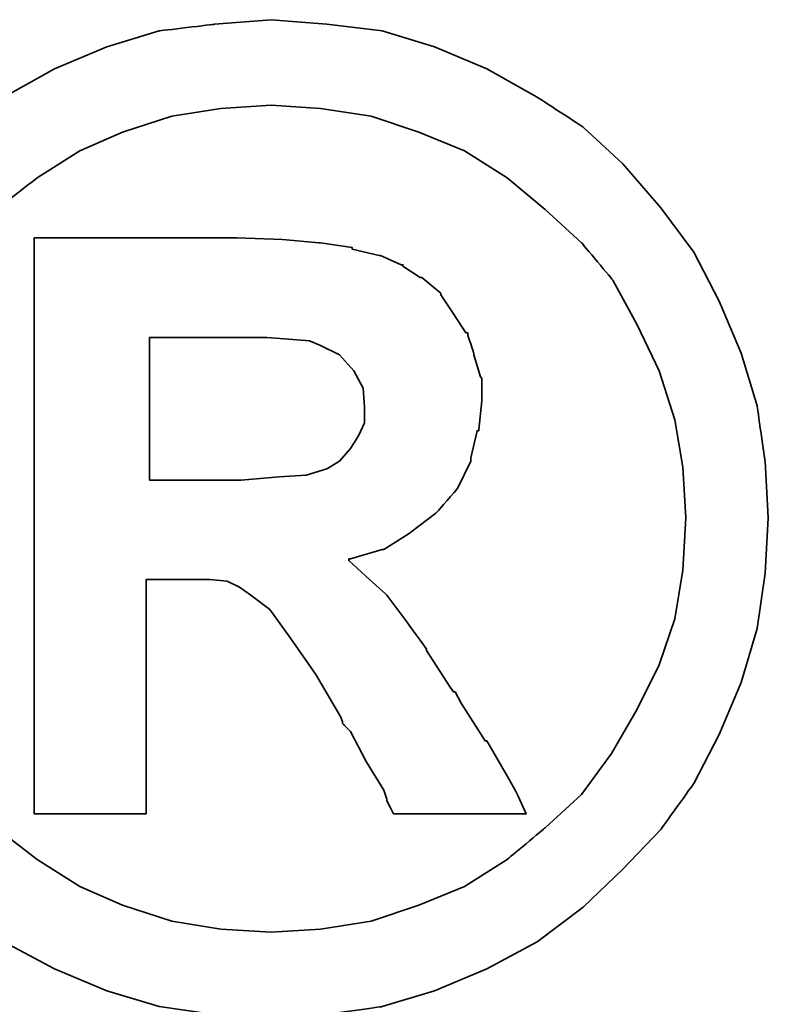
# Model space of a CAD drawing. Header units: millimetres. Extents: x -386 to 3135, y -1989 to 860.
# Tile 329 of 596: x 1701.91 to 1703.18, y -1904.8 to -1903.14. Entities that reach past the tile are written whole.
import ezdxf

# ---------------------------------------------------------------- set-up
doc = ezdxf.new("R2010")
doc.units = ezdxf.units.MM
doc.layers.add('DIM', color=4, linetype='CONTINUOUS')
doc.layers.add('layer 1', color=7, linetype='CONTINUOUS')

# ---------------------------------------------------------------- blocks, each defined once
blk = doc.blocks.new('TBI MOTION logo(完整正式版)')
at = {"layer": 'layer 1', "color": 22, "lineweight": 35}
for points, knots in [([(-91.89366, 20.43624), (-91.89366, 20.43624), (-91.91351, 20.77862), (-91.91351, 20.77862), (-91.91351, 20.77862), (-91.91351, 20.77862), (-91.96114, 21.11206), (-91.96114, 21.11206), (-91.96114, 21.11206), (-91.96114, 21.11206), (-92.05641, 21.42764), (-92.05641, 21.42764), (-92.05641, 21.42764), (-92.05641, 21.42764), (-92.18939, 21.74124), (-92.18939, 21.74124), (-92.18939, 21.74124), (-92.18939, 21.74124), (-92.34222, 22.03697), (-92.34222, 22.03697), (-92.34222, 22.03697), (-92.34222, 22.03697), (-92.5407, 22.30294), (-92.5407, 22.30294), (-92.5407, 22.30294), (-92.5407, 22.30294), (-92.76895, 22.5689), (-92.76895, 22.5689), (-92.76895, 22.5689), (-92.76895, 22.5689), (-93.00713, 22.78921), (-93.00713, 22.78921), (-93.00713, 22.78921), (-93.00713, 22.78921), (-93.285, 22.96982), (-93.285, 22.96982), (-93.285, 22.96982), (-93.285, 22.96982), (-93.58867, 23.14051), (-93.58867, 23.14051), (-93.58867, 23.14051), (-93.58867, 23.14051), (-93.90227, 23.2735), (-93.90227, 23.2735), (-93.90227, 23.2735), (-93.90227, 23.2735), (-94.21785, 23.36877), (-94.21785, 23.36877), (-94.21785, 23.36877), (-94.21785, 23.36877), (-94.55129, 23.40846), (-94.55129, 23.40846), (-94.55129, 23.40846), (-94.55129, 23.40846), (-94.88474, 23.43625), (-94.88474, 23.43625), (-94.88474, 23.43625), (-94.88474, 23.43625), (-95.22612, 23.40846), (-95.22612, 23.40846), (-95.22612, 23.40846), (-95.22612, 23.40846), (-95.55956, 23.36877), (-95.55956, 23.36877), (-95.55956, 23.36877), (-95.55956, 23.36877), (-95.87515, 23.2735), (-95.87515, 23.2735), (-95.87515, 23.2735), (-95.87515, 23.2735), (-96.18973, 23.14051), (-96.18973, 23.14051), (-96.18973, 23.14051), (-96.18973, 23.14051), (-96.4944, 22.96982), (-96.4944, 22.96982), (-96.4944, 22.96982), (-96.4944, 22.96982), (-96.77028, 22.78921), (-96.77028, 22.78921), (-96.77028, 22.78921), (-96.77028, 22.78921), (-97.00846, 22.5689), (-97.00846, 22.5689), (-97.00846, 22.5689), (-97.00846, 22.5689), (-97.23671, 22.30294), (-97.23671, 22.30294), (-97.23671, 22.30294), (-97.23671, 22.30294), (-97.43618, 22.03697), (-97.43618, 22.03697), (-97.43618, 22.03697), (-97.43618, 22.03697), (-97.58901, 21.74124), (-97.58901, 21.74124), (-97.58901, 21.74124), (-97.58901, 21.74124), (-97.72298, 21.42764), (-97.72298, 21.42764), (-97.72298, 21.42764), (-97.72298, 21.42764), (-97.81825, 21.11206), (-97.81825, 21.11206), (-97.81825, 21.11206), (-97.81825, 21.11206), (-97.86589, 20.77862), (-97.86589, 20.77862), (-97.86589, 20.77862), (-97.86589, 20.77862), (-97.88375, 20.43624), (-97.88375, 20.43624), (-97.88375, 20.43624), (-97.88375, 20.43624), (-97.86589, 20.1028), (-97.86589, 20.1028), (-97.86589, 20.1028), (-97.86589, 20.1028), (-97.81825, 19.77035), (-97.81825, 19.77035), (-97.81825, 19.77035), (-97.81825, 19.77035), (-97.72298, 19.44583), (-97.72298, 19.44583), (-97.72298, 19.44583), (-97.72298, 19.44583), (-97.58901, 19.13224), (-97.58901, 19.13224), (-97.58901, 19.13224), (-97.58901, 19.13224), (-97.43618, 18.83749), (-97.43618, 18.83749), (-97.43618, 18.83749), (-97.43618, 18.83749), (-97.23671, 18.55963), (-97.23671, 18.55963), (-97.23671, 18.55963), (-97.23671, 18.55963), (-97.00846, 18.32145), (-97.00846, 18.32145), (-97.00846, 18.32145), (-97.00846, 18.32145), (-96.77028, 18.0932), (-96.77028, 18.0932), (-96.77028, 18.0932), (-96.77028, 18.0932), (-96.4944, 17.88381), (-96.4944, 17.88381), (-96.4944, 17.88381), (-96.4944, 17.88381), (-96.18973, 17.72205), (-96.18973, 17.72205), (-96.18973, 17.72205), (-96.18973, 17.72205), (-95.87515, 17.58906), (-95.87515, 17.58906), (-95.87515, 17.58906), (-95.87515, 17.58906), (-95.55956, 17.4938), (-95.55956, 17.4938), (-95.55956, 17.4938), (-95.55956, 17.4938), (-95.22612, 17.44616), (-95.22612, 17.44616), (-95.22612, 17.44616), (-95.22612, 17.44616), (-94.88474, 17.42631), (-94.88474, 17.42631), (-94.88474, 17.42631), (-94.88474, 17.42631), (-94.55129, 17.44616), (-94.55129, 17.44616), (-94.55129, 17.44616), (-94.55129, 17.44616), (-94.21785, 17.4938), (-94.21785, 17.4938), (-94.21785, 17.4938), (-94.21785, 17.4938), (-93.90227, 17.58906), (-93.90227, 17.58906), (-93.90227, 17.58906), (-93.90227, 17.58906), (-93.58867, 17.72205), (-93.58867, 17.72205), (-93.58867, 17.72205), (-93.58867, 17.72205), (-93.285, 17.88381), (-93.285, 17.88381), (-93.285, 17.88381), (-93.285, 17.88381), (-93.00713, 18.0932), (-93.00713, 18.0932), (-93.00713, 18.0932), (-93.00713, 18.0932), (-92.76895, 18.32145), (-92.76895, 18.32145), (-92.76895, 18.32145), (-92.76895, 18.32145), (-92.5407, 18.55963), (-92.5407, 18.55963), (-92.5407, 18.55963), (-92.5407, 18.55963), (-92.34222, 18.83749), (-92.34222, 18.83749), (-92.34222, 18.83749), (-92.34222, 18.83749), (-92.18939, 19.13224), (-92.18939, 19.13224), (-92.18939, 19.13224), (-92.18939, 19.13224), (-92.05641, 19.44583), (-92.05641, 19.44583), (-92.05641, 19.44583), (-92.05641, 19.44583), (-91.96114, 19.77035), (-91.96114, 19.77035), (-91.96114, 19.77035), (-91.96114, 19.77035), (-91.91351, 20.1028), (-91.91351, 20.1028), (-91.91351, 20.1028), (-91.91351, 20.1028), (-91.89366, 20.43624), (-91.89366, 20.43624)], [0, 0, 0, 0, 0.0178571, 0.0178571, 0.0178571, 0.0178572, 0.0357143, 0.0357143, 0.0357143, 0.0357143, 0.0535714, 0.0535714, 0.0535714, 0.0535714, 0.0714286, 0.0714286, 0.0714286, 0.0714286, 0.0892857, 0.0892857, 0.0892857, 0.0892857, 0.1071429, 0.1071429, 0.1071429, 0.1071429, 0.125, 0.125, 0.125, 0.125, 0.1428571, 0.1428571, 0.1428571, 0.1428572, 0.1607143, 0.1607143, 0.1607143, 0.1607143, 0.1785714, 0.1785714, 0.1785714, 0.1785714, 0.1964286, 0.1964286, 0.1964286, 0.1964286, 0.2142857, 0.2142857, 0.2142857, 0.2142857, 0.2321429, 0.2321429, 0.2321429, 0.2321429, 0.25, 0.25, 0.25, 0.25, 0.2678571, 0.2678571, 0.2678571, 0.2678572, 0.2857143, 0.2857143, 0.2857143, 0.2857143, 0.3035714, 0.3035714, 0.3035714, 0.3035714, 0.3214286, 0.3214286, 0.3214286, 0.3214286, 0.3392857, 0.3392857, 0.3392857, 0.3392857, 0.3571429, 0.3571429, 0.3571429, 0.3571429, 0.375, 0.375, 0.375, 0.375, 0.3928571, 0.3928571, 0.3928571, 0.3928572, 0.4107143, 0.4107143, 0.4107143, 0.4107143, 0.4285714, 0.4285714, 0.4285714, 0.4285714, 0.4464286, 0.4464286, 0.4464286, 0.4464286, 0.4642857, 0.4642857, 0.4642857, 0.4642857, 0.4821429, 0.4821429, 0.4821429, 0.4821429, 0.5, 0.5, 0.5, 0.5, 0.5178571, 0.5178571, 0.5178571, 0.5178572, 0.5357143, 0.5357143, 0.5357143, 0.5357143, 0.5535714, 0.5535714, 0.5535714, 0.5535714, 0.5714286, 0.5714286, 0.5714286, 0.5714286, 0.5892857, 0.5892857, 0.5892857, 0.5892857, 0.6071429, 0.6071429, 0.6071429, 0.6071429, 0.625, 0.625, 0.625, 0.625, 0.6428571, 0.6428571, 0.6428571, 0.6428572, 0.6607143, 0.6607143, 0.6607143, 0.6607143, 0.6785714, 0.6785714, 0.6785714, 0.6785714, 0.6964286, 0.6964286, 0.6964286, 0.6964286, 0.7142857, 0.7142857, 0.7142857, 0.7142857, 0.7321429, 0.7321429, 0.7321429, 0.7321429, 0.75, 0.75, 0.75, 0.75, 0.7678571, 0.7678571, 0.7678571, 0.7678572, 0.7857143, 0.7857143, 0.7857143, 0.7857143, 0.8035714, 0.8035714, 0.8035714, 0.8035714, 0.8214286, 0.8214286, 0.8214286, 0.8214286, 0.8392857, 0.8392857, 0.8392857, 0.8392857, 0.8571429, 0.8571429, 0.8571429, 0.8571429, 0.875, 0.875, 0.875, 0.875, 0.8928571, 0.8928571, 0.8928571, 0.8928572, 0.9107143, 0.9107143, 0.9107143, 0.9107143, 0.9285714, 0.9285714, 0.9285714, 0.9285714, 0.9464286, 0.9464286, 0.9464286, 0.9464286, 0.9642857, 0.9642857, 0.9642857, 0.9642857, 0.9821429, 0.9821429, 0.9821429, 0.9821429, 1, 1, 1, 1]), ([(-92.38986, 20.43624), (-92.38986, 20.43624), (-92.40871, 20.74091), (-92.40871, 20.74091), (-92.40871, 20.74091), (-92.40871, 20.74091), (-92.45536, 21.02672), (-92.45536, 21.02672), (-92.45536, 21.02672), (-92.45536, 21.02672), (-92.55063, 21.32245), (-92.55063, 21.32245), (-92.55063, 21.32245), (-92.55063, 21.32245), (-92.68361, 21.59833), (-92.68361, 21.59833), (-92.68361, 21.59833), (-92.68361, 21.59833), (-92.82651, 21.86429), (-92.82651, 21.86429), (-92.82651, 21.86429), (-92.82651, 21.86429), (-93.01705, 22.09255), (-93.01705, 22.09255), (-93.01705, 22.09255), (-93.01705, 22.09255), (-93.23736, 22.29301), (-93.23736, 22.29301), (-93.23736, 22.29301), (-93.23736, 22.29301), (-93.46561, 22.48355), (-93.46561, 22.48355), (-93.46561, 22.48355), (-93.46561, 22.48355), (-93.72165, 22.6463), (-93.72165, 22.6463), (-93.72165, 22.6463), (-93.72165, 22.6463), (-93.99754, 22.75944), (-93.99754, 22.75944), (-93.99754, 22.75944), (-93.99754, 22.75944), (-94.28335, 22.85471), (-94.28335, 22.85471), (-94.28335, 22.85471), (-94.28335, 22.85471), (-94.589, 22.90234), (-94.589, 22.90234), (-94.589, 22.90234), (-94.589, 22.90234), (-94.88474, 22.92219), (-94.88474, 22.92219), (-94.88474, 22.92219), (-94.88474, 22.92219), (-95.1894, 22.90234), (-95.1894, 22.90234), (-95.1894, 22.90234), (-95.1894, 22.90234), (-95.48315, 22.85471), (-95.48315, 22.85471), (-95.48315, 22.85471), (-95.48315, 22.85471), (-95.77988, 22.75944), (-95.77988, 22.75944), (-95.77988, 22.75944), (-95.77988, 22.75944), (-96.03691, 22.6463), (-96.03691, 22.6463), (-96.03691, 22.6463), (-96.03691, 22.6463), (-96.29394, 22.48355), (-96.29394, 22.48355), (-96.29394, 22.48355), (-96.29394, 22.48355), (-96.54203, 22.29301), (-96.54203, 22.29301), (-96.54203, 22.29301), (-96.54203, 22.29301), (-96.75937, 22.09255), (-96.75937, 22.09255), (-96.75937, 22.09255), (-96.75937, 22.09255), (-96.9509, 21.86429), (-96.9509, 21.86429), (-96.9509, 21.86429), (-96.9509, 21.86429), (-97.0938, 21.59833), (-97.0938, 21.59833), (-97.0938, 21.59833), (-97.0938, 21.59833), (-97.21686, 21.32245), (-97.21686, 21.32245), (-97.21686, 21.32245), (-97.21686, 21.32245), (-97.32206, 21.02672), (-97.32206, 21.02672), (-97.32206, 21.02672), (-97.32206, 21.02672), (-97.36076, 20.74091), (-97.36076, 20.74091), (-97.36076, 20.74091), (-97.36076, 20.74091), (-97.37961, 20.43624), (-97.37961, 20.43624), (-97.37961, 20.43624), (-97.37961, 20.43624), (-97.36076, 20.12165), (-97.36076, 20.12165), (-97.36076, 20.12165), (-97.36076, 20.12165), (-97.32206, 19.82791), (-97.32206, 19.82791), (-97.32206, 19.82791), (-97.32206, 19.82791), (-97.21686, 19.55102), (-97.21686, 19.55102), (-97.21686, 19.55102), (-97.21686, 19.55102), (-97.0938, 19.28407), (-97.0938, 19.28407), (-97.0938, 19.28407), (-97.0938, 19.28407), (-96.94098, 19.01811), (-96.94098, 19.01811), (-96.94098, 19.01811), (-96.94098, 19.01811), (-96.75937, 18.77001), (-96.75937, 18.77001), (-96.75937, 18.77001), (-96.75937, 18.77001), (-96.54203, 18.56955), (-96.54203, 18.56955), (-96.54203, 18.56955), (-96.54203, 18.56955), (-96.29394, 18.37901), (-96.29394, 18.37901), (-96.29394, 18.37901), (-96.29394, 18.37901), (-96.03691, 18.21725), (-96.03691, 18.21725), (-96.03691, 18.21725), (-96.03691, 18.21725), (-95.77988, 18.10412), (-95.77988, 18.10412), (-95.77988, 18.10412), (-95.77988, 18.10412), (-95.48315, 18.00786), (-95.48315, 18.00786), (-95.48315, 18.00786), (-95.48315, 18.00786), (-95.1894, 17.96022), (-95.1894, 17.96022), (-95.1894, 17.96022), (-95.1894, 17.96022), (-94.88474, 17.94137), (-94.88474, 17.94137), (-94.88474, 17.94137), (-94.88474, 17.94137), (-94.589, 17.96022), (-94.589, 17.96022), (-94.589, 17.96022), (-94.589, 17.96022), (-94.28335, 18.00786), (-94.28335, 18.00786), (-94.28335, 18.00786), (-94.28335, 18.00786), (-93.99754, 18.10412), (-93.99754, 18.10412), (-93.99754, 18.10412), (-93.99754, 18.10412), (-93.72165, 18.21725), (-93.72165, 18.21725), (-93.72165, 18.21725), (-93.72165, 18.21725), (-93.46561, 18.37901), (-93.46561, 18.37901), (-93.46561, 18.37901), (-93.46561, 18.37901), (-93.23736, 18.56955), (-93.23736, 18.56955), (-93.23736, 18.56955), (-93.23736, 18.56955), (-93.01705, 18.77001), (-93.01705, 18.77001), (-93.01705, 18.77001), (-93.01705, 18.77001), (-92.83644, 19.01811), (-92.83644, 19.01811), (-92.83644, 19.01811), (-92.83644, 19.01811), (-92.68361, 19.28407), (-92.68361, 19.28407), (-92.68361, 19.28407), (-92.68361, 19.28407), (-92.55063, 19.55102), (-92.55063, 19.55102), (-92.55063, 19.55102), (-92.55063, 19.55102), (-92.45536, 19.82791), (-92.45536, 19.82791), (-92.45536, 19.82791), (-92.45536, 19.82791), (-92.40871, 20.12165), (-92.40871, 20.12165), (-92.40871, 20.12165), (-92.40871, 20.12165), (-92.38986, 20.43624), (-92.38986, 20.43624)], [0, 0, 0, 0, 0.0192308, 0.0192308, 0.0192308, 0.0192308, 0.0384615, 0.0384615, 0.0384615, 0.0384615, 0.0576923, 0.0576923, 0.0576923, 0.0576923, 0.0769231, 0.0769231, 0.0769231, 0.0769231, 0.0961538, 0.0961538, 0.0961538, 0.0961539, 0.1153846, 0.1153846, 0.1153846, 0.1153846, 0.1346154, 0.1346154, 0.1346154, 0.1346154, 0.1538462, 0.1538462, 0.1538462, 0.1538462, 0.1730769, 0.1730769, 0.1730769, 0.1730769, 0.1923077, 0.1923077, 0.1923077, 0.1923077, 0.2115385, 0.2115385, 0.2115385, 0.2115385, 0.2307692, 0.2307692, 0.2307692, 0.2307692, 0.25, 0.25, 0.25, 0.25, 0.2692308, 0.2692308, 0.2692308, 0.2692308, 0.2884615, 0.2884615, 0.2884615, 0.2884615, 0.3076923, 0.3076923, 0.3076923, 0.3076923, 0.3269231, 0.3269231, 0.3269231, 0.3269231, 0.3461538, 0.3461538, 0.3461538, 0.3461539, 0.3653846, 0.3653846, 0.3653846, 0.3653846, 0.3846154, 0.3846154, 0.3846154, 0.3846154, 0.4038462, 0.4038462, 0.4038462, 0.4038462, 0.4230769, 0.4230769, 0.4230769, 0.4230769, 0.4423077, 0.4423077, 0.4423077, 0.4423077, 0.4615385, 0.4615385, 0.4615385, 0.4615385, 0.4807692, 0.4807692, 0.4807692, 0.4807692, 0.5, 0.5, 0.5, 0.5, 0.5192308, 0.5192308, 0.5192308, 0.5192308, 0.5384615, 0.5384615, 0.5384615, 0.5384615, 0.5576923, 0.5576923, 0.5576923, 0.5576923, 0.5769231, 0.5769231, 0.5769231, 0.5769231, 0.5961538, 0.5961538, 0.5961538, 0.5961539, 0.6153846, 0.6153846, 0.6153846, 0.6153846, 0.6346154, 0.6346154, 0.6346154, 0.6346154, 0.6538462, 0.6538462, 0.6538462, 0.6538462, 0.6730769, 0.6730769, 0.6730769, 0.6730769, 0.6923077, 0.6923077, 0.6923077, 0.6923077, 0.7115385, 0.7115385, 0.7115385, 0.7115385, 0.7307692, 0.7307692, 0.7307692, 0.7307692, 0.75, 0.75, 0.75, 0.75, 0.7692308, 0.7692308, 0.7692308, 0.7692308, 0.7884615, 0.7884615, 0.7884615, 0.7884615, 0.8076923, 0.8076923, 0.8076923, 0.8076923, 0.8269231, 0.8269231, 0.8269231, 0.8269231, 0.8461538, 0.8461538, 0.8461538, 0.8461539, 0.8653846, 0.8653846, 0.8653846, 0.8653846, 0.8846154, 0.8846154, 0.8846154, 0.8846154, 0.9038462, 0.9038462, 0.9038462, 0.9038462, 0.9230769, 0.9230769, 0.9230769, 0.9230769, 0.9423077, 0.9423077, 0.9423077, 0.9423077, 0.9615385, 0.9615385, 0.9615385, 0.9615385, 0.9807692, 0.9807692, 0.9807692, 0.9807692, 1, 1, 1, 1]), ([(-96.31279, 18.7323), (-96.31279, 18.7323), (-96.31279, 18.77001), (-96.31279, 18.77001), (-96.31279, 18.77001), (-96.31279, 18.77001), (-96.31279, 18.87422), (-96.31279, 18.87422), (-96.31279, 18.87422), (-96.31279, 18.87422), (-96.31279, 19.04689), (-96.31279, 19.04689), (-96.31279, 19.04689), (-96.31279, 19.04689), (-96.31279, 19.25529), (-96.31279, 19.25529), (-96.31279, 19.25529), (-96.31279, 19.25529), (-96.31279, 19.5024), (-96.31279, 19.5024), (-96.31279, 19.5024), (-96.31279, 19.5024), (-96.31279, 19.77035), (-96.31279, 19.77035), (-96.31279, 19.77035), (-96.31279, 19.77035), (-96.31279, 20.37868), (-96.31279, 20.37868), (-96.31279, 20.37868), (-96.31279, 20.37868), (-96.31279, 20.98801), (-96.31279, 20.98801), (-96.31279, 20.98801), (-96.31279, 20.98801), (-96.31279, 21.27482), (-96.31279, 21.27482), (-96.31279, 21.27482), (-96.31279, 21.27482), (-96.31279, 21.52291), (-96.31279, 21.52291), (-96.31279, 21.52291), (-96.31279, 21.52291), (-96.31279, 21.75017), (-96.31279, 21.75017), (-96.31279, 21.75017), (-96.31279, 21.75017), (-96.31279, 21.90399), (-96.31279, 21.90399), (-96.31279, 21.90399), (-96.31279, 21.90399), (-96.31279, 22.0072), (-96.31279, 22.0072), (-96.31279, 22.0072), (-96.31279, 22.0072), (-96.31279, 22.04689), (-96.31279, 22.04689), (-96.31279, 22.04689), (-96.31279, 22.04689), (-96.31279, 22.12232), (-96.31279, 22.12232), (-96.31279, 22.12232), (-96.31279, 22.12232), (-96.2463, 22.12232), (-96.2463, 22.12232), (-96.2463, 22.12232), (-96.2463, 22.12232), (-96.22645, 22.12232), (-96.22645, 22.12232), (-96.22645, 22.12232), (-96.22645, 22.12232), (-96.18973, 22.12232), (-96.18973, 22.12232), (-96.18973, 22.12232), (-96.18973, 22.12232), (-96.05576, 22.12232), (-96.05576, 22.12232), (-96.05576, 22.12232), (-96.05576, 22.12232), (-95.87515, 22.12232), (-95.87515, 22.12232), (-95.87515, 22.12232), (-95.87515, 22.12232), (-95.66476, 22.12232), (-95.66476, 22.12232), (-95.66476, 22.12232), (-95.66476, 22.12232), (-95.44643, 22.12232), (-95.44643, 22.12232), (-95.44643, 22.12232), (-95.44643, 22.12232), (-95.27375, 22.12232), (-95.27375, 22.12232), (-95.27375, 22.12232), (-95.27375, 22.12232), (-95.15963, 22.12232), (-95.15963, 22.12232), (-95.15963, 22.12232), (-95.15963, 22.12232), (-95.12291, 22.12232), (-95.12291, 22.12232), (-95.12291, 22.12232), (-95.12291, 22.12232), (-95.10306, 22.12232), (-95.10306, 22.12232), (-95.10306, 22.12232), (-95.10306, 22.12232), (-95.09314, 22.12232), (-95.09314, 22.12232), (-95.09314, 22.12232), (-95.09314, 22.12232), (-94.81725, 22.1124), (-94.81725, 22.1124), (-94.81725, 22.1124), (-94.81725, 22.1124), (-94.59893, 22.09255), (-94.59893, 22.09255), (-94.59893, 22.09255), (-94.59893, 22.09255), (-94.589, 22.09255), (-94.589, 22.09255), (-94.589, 22.09255), (-94.589, 22.09255), (-94.39846, 22.06476), (-94.39846, 22.06476), (-94.39846, 22.06476), (-94.39846, 22.06476), (-94.39846, 22.05483), (-94.39846, 22.05483), (-94.39846, 22.05483), (-94.39846, 22.05483), (-94.23571, 22.01713), (-94.23571, 22.01713), (-94.23571, 22.01713), (-94.23571, 22.01713), (-94.22777, 22.01713), (-94.22777, 22.01713), (-94.22777, 22.01713), (-94.22777, 22.01713), (-94.10273, 21.96056), (-94.10273, 21.96056), (-94.10273, 21.96056), (-94.10273, 21.96056), (-94.09281, 21.96056), (-94.09281, 21.96056), (-94.09281, 21.96056), (-94.09281, 21.96056), (-94.09281, 21.95162), (-94.09281, 21.95162), (-94.09281, 21.95162), (-94.09281, 21.95162), (-93.9896, 21.88415), (-93.9896, 21.88415), (-93.9896, 21.88415), (-93.9896, 21.88415), (-93.97868, 21.88415), (-93.97868, 21.88415), (-93.97868, 21.88415), (-93.97868, 21.88415), (-93.87448, 21.79781), (-93.87448, 21.79781), (-93.87448, 21.79781), (-93.87448, 21.79781), (-93.86456, 21.78888), (-93.86456, 21.78888), (-93.86456, 21.78888), (-93.86456, 21.78888), (-93.86456, 21.77895), (-93.86456, 21.77895), (-93.86456, 21.77895), (-93.86456, 21.77895), (-93.78913, 21.66483), (-93.78913, 21.66483), (-93.78913, 21.66483), (-93.78913, 21.66483), (-93.71371, 21.5507), (-93.71371, 21.5507), (-93.71371, 21.5507), (-93.71371, 21.5507), (-93.7028, 21.5507), (-93.7028, 21.5507), (-93.7028, 21.5507), (-93.7028, 21.5507), (-93.7028, 21.54078), (-93.7028, 21.54078), (-93.7028, 21.54078), (-93.7028, 21.54078), (-93.66608, 21.42764), (-93.66608, 21.42764), (-93.66608, 21.42764), (-93.66608, 21.42764), (-93.66608, 21.41772), (-93.66608, 21.41772), (-93.66608, 21.41772), (-93.66608, 21.41772), (-93.62638, 21.28474), (-93.62638, 21.28474), (-93.62638, 21.28474), (-93.62638, 21.28474), (-93.61844, 21.27482), (-93.61844, 21.27482), (-93.61844, 21.27482), (-93.61844, 21.27482), (-93.61844, 21.14977), (-93.61844, 21.14977), (-93.61844, 21.14977), (-93.61844, 21.14977), (-93.61844, 21.14183), (-93.61844, 21.14183), (-93.61844, 21.14183), (-93.61844, 21.14183), (-93.6363, 20.96915), (-93.6363, 20.96915), (-93.6363, 20.96915), (-93.6363, 20.96915), (-93.6363, 20.96122), (-93.6363, 20.96122), (-93.6363, 20.96122), (-93.6363, 20.96122), (-93.64623, 20.96122), (-93.64623, 20.96122), (-93.64623, 20.96122), (-93.64623, 20.96122), (-93.68493, 20.79847), (-93.68493, 20.79847), (-93.68493, 20.79847), (-93.68493, 20.79847), (-93.68493, 20.78854), (-93.68493, 20.78854), (-93.68493, 20.78854), (-93.68493, 20.78854), (-93.68493, 20.77862), (-93.68493, 20.77862), (-93.68493, 20.77862), (-93.68493, 20.77862), (-93.76135, 20.61785), (-93.76135, 20.61785), (-93.76135, 20.61785), (-93.76135, 20.61785), (-93.76929, 20.60693), (-93.76929, 20.60693), (-93.76929, 20.60693), (-93.76929, 20.60693), (-93.8844, 20.47495), (-93.8844, 20.47495), (-93.8844, 20.47495), (-93.8844, 20.47495), (-93.89433, 20.46502), (-93.89433, 20.46502), (-93.89433, 20.46502), (-93.89433, 20.46502), (-94.04517, 20.34991), (-94.04517, 20.34991), (-94.04517, 20.34991), (-94.04517, 20.34991), (-94.05509, 20.34197), (-94.05509, 20.34197), (-94.05509, 20.34197), (-94.05509, 20.34197), (-94.20792, 20.2467), (-94.20792, 20.2467), (-94.20792, 20.2467), (-94.20792, 20.2467), (-94.21785, 20.2467), (-94.21785, 20.2467), (-94.21785, 20.2467), (-94.21785, 20.2467), (-94.40839, 20.18913), (-94.40839, 20.18913), (-94.40839, 20.18913), (-94.40839, 20.18913), (-94.41831, 20.18913), (-94.41831, 20.18913), (-94.41831, 20.18913), (-94.41831, 20.18913), (-94.41831, 20.17921), (-94.41831, 20.17921), (-94.41831, 20.17921), (-94.41831, 20.17921), (-94.31312, 20.08394), (-94.31312, 20.08394), (-94.31312, 20.08394), (-94.31312, 20.08394), (-94.198, 19.97875), (-94.198, 19.97875), (-94.198, 19.97875), (-94.198, 19.97875), (-94.18907, 19.97081), (-94.18907, 19.97081), (-94.18907, 19.97081), (-94.18907, 19.97081), (-94.07494, 19.81798), (-94.07494, 19.81798), (-94.07494, 19.81798), (-94.07494, 19.81798), (-93.9499, 19.6453), (-93.9499, 19.6453), (-93.9499, 19.6453), (-93.9499, 19.6453), (-93.9499, 19.63736), (-93.9499, 19.63736), (-93.9499, 19.63736), (-93.9499, 19.63736), (-93.80799, 19.41705), (-93.80799, 19.41705), (-93.80799, 19.41705), (-93.80799, 19.41705), (-93.78913, 19.38828), (-93.78913, 19.38828), (-93.78913, 19.38828), (-93.78913, 19.38828), (-93.77921, 19.38828), (-93.77921, 19.38828), (-93.77921, 19.38828), (-93.77921, 19.38828), (-93.7415, 19.32178), (-93.7415, 19.32178), (-93.7415, 19.32178), (-93.7415, 19.32178), (-93.59859, 19.09353), (-93.59859, 19.09353), (-93.59859, 19.09353), (-93.59859, 19.09353), (-93.58867, 19.09353), (-93.58867, 19.09353), (-93.58867, 19.09353), (-93.58867, 19.09353), (-93.45569, 18.86528), (-93.45569, 18.86528), (-93.45569, 18.86528), (-93.45569, 18.86528), (-93.41798, 18.7978), (-93.41798, 18.7978), (-93.41798, 18.7978), (-93.41798, 18.7978), (-93.39813, 18.76009), (-93.39813, 18.76009), (-93.39813, 18.76009), (-93.39813, 18.76009), (-93.3505, 18.6549), (-93.3505, 18.6549), (-93.3505, 18.6549), (-93.3505, 18.6549), (-93.45569, 18.6549), (-93.45569, 18.6549), (-93.45569, 18.6549), (-93.45569, 18.6549), (-93.47454, 18.6549), (-93.47454, 18.6549), (-93.47454, 18.6549), (-93.47454, 18.6549), (-93.56088, 18.6549), (-93.56088, 18.6549), (-93.56088, 18.6549), (-93.56088, 18.6549), (-93.78913, 18.6549), (-93.78913, 18.6549), (-93.78913, 18.6549), (-93.78913, 18.6549), (-94.01738, 18.6549), (-94.01738, 18.6549), (-94.01738, 18.6549), (-94.01738, 18.6549), (-94.09281, 18.6549), (-94.09281, 18.6549), (-94.09281, 18.6549), (-94.09281, 18.6549), (-94.11265, 18.6549), (-94.11265, 18.6549), (-94.11265, 18.6549), (-94.11265, 18.6549), (-94.15036, 18.6549), (-94.15036, 18.6549), (-94.15036, 18.6549), (-94.15036, 18.6549), (-94.17021, 18.69459), (-94.17021, 18.69459), (-94.17021, 18.69459), (-94.17021, 18.69459), (-94.18907, 18.7323), (-94.18907, 18.7323), (-94.18907, 18.7323), (-94.18907, 18.7323), (-94.18907, 18.74223), (-94.18907, 18.74223), (-94.18907, 18.74223), (-94.18907, 18.74223), (-94.20792, 18.7978), (-94.20792, 18.7978), (-94.20792, 18.7978), (-94.20792, 18.7978), (-94.31312, 18.97048), (-94.31312, 18.97048), (-94.31312, 18.97048), (-94.31312, 18.97048), (-94.40839, 19.1501), (-94.40839, 19.1501), (-94.40839, 19.1501), (-94.40839, 19.1501), (-94.4461, 19.1888), (-94.4461, 19.1888), (-94.4461, 19.1888), (-94.4461, 19.1888), (-94.45602, 19.19873), (-94.45602, 19.19873), (-94.45602, 19.19873), (-94.45602, 19.19873), (-94.45602, 19.20766), (-94.45602, 19.20766), (-94.45602, 19.20766), (-94.45602, 19.20766), (-94.46595, 19.23644), (-94.46595, 19.23644), (-94.46595, 19.23644), (-94.46595, 19.23644), (-94.61679, 19.49347), (-94.61679, 19.49347), (-94.61679, 19.49347), (-94.61679, 19.49347), (-94.76962, 19.7118), (-94.76962, 19.7118), (-94.76962, 19.7118), (-94.76962, 19.7118), (-94.89268, 19.88447), (-94.89268, 19.88447), (-94.89268, 19.88447), (-94.89268, 19.88447), (-95.00779, 19.97081), (-95.00779, 19.97081), (-95.00779, 19.97081), (-95.00779, 19.97081), (-95.07528, 20.01845), (-95.07528, 20.01845), (-95.07528, 20.01845), (-95.07528, 20.01845), (-95.1507, 20.05616), (-95.1507, 20.05616), (-95.1507, 20.05616), (-95.1507, 20.05616), (-95.2549, 20.06608), (-95.2549, 20.06608), (-95.2549, 20.06608), (-95.2549, 20.06608), (-95.38887, 20.06608), (-95.38887, 20.06608), (-95.38887, 20.06608), (-95.38887, 20.06608), (-95.40872, 20.06608), (-95.40872, 20.06608), (-95.40872, 20.06608), (-95.40872, 20.06608), (-95.42658, 20.06608), (-95.42658, 20.06608), (-95.42658, 20.06608), (-95.42658, 20.06608), (-95.5417, 20.06608), (-95.5417, 20.06608), (-95.5417, 20.06608), (-95.5417, 20.06608), (-95.63697, 20.06608), (-95.63697, 20.06608), (-95.63697, 20.06608), (-95.63697, 20.06608), (-95.63697, 19.99761), (-95.63697, 19.99761), (-95.63697, 19.99761), (-95.63697, 19.99761), (-95.63697, 19.92318), (-95.63697, 19.92318), (-95.63697, 19.92318), (-95.63697, 19.92318), (-95.63697, 19.69294), (-95.63697, 19.69294), (-95.63697, 19.69294), (-95.63697, 19.69294), (-95.63697, 19.44583), (-95.63697, 19.44583), (-95.63697, 19.44583), (-95.63697, 19.44583), (-95.63697, 19.17888), (-95.63697, 19.17888), (-95.63697, 19.17888), (-95.63697, 19.17888), (-95.63697, 18.96055), (-95.63697, 18.96055), (-95.63697, 18.96055), (-95.63697, 18.96055), (-95.63697, 18.87422), (-95.63697, 18.87422), (-95.63697, 18.87422), (-95.63697, 18.87422), (-95.63697, 18.80773), (-95.63697, 18.80773), (-95.63697, 18.80773), (-95.63697, 18.80773), (-95.63697, 18.75017), (-95.63697, 18.75017), (-95.63697, 18.75017), (-95.63697, 18.75017), (-95.63697, 18.7323), (-95.63697, 18.7323), (-95.63697, 18.7323), (-95.63697, 18.7323), (-95.63697, 18.6549), (-95.63697, 18.6549), (-95.63697, 18.6549), (-95.63697, 18.6549), (-95.70247, 18.6549), (-95.70247, 18.6549), (-95.70247, 18.6549), (-95.70247, 18.6549), (-95.72232, 18.6549), (-95.72232, 18.6549), (-95.72232, 18.6549), (-95.72232, 18.6549), (-95.77988, 18.6549), (-95.77988, 18.6549), (-95.77988, 18.6549), (-95.77988, 18.6549), (-95.97835, 18.6549), (-95.97835, 18.6549), (-95.97835, 18.6549), (-95.97835, 18.6549), (-96.15103, 18.6549), (-96.15103, 18.6549), (-96.15103, 18.6549), (-96.15103, 18.6549), (-96.2076, 18.6549), (-96.2076, 18.6549), (-96.2076, 18.6549), (-96.2076, 18.6549), (-96.2463, 18.6549), (-96.2463, 18.6549), (-96.2463, 18.6549), (-96.2463, 18.6549), (-96.31279, 18.6549), (-96.31279, 18.6549), (-96.31279, 18.6549), (-96.31279, 18.6549), (-96.31279, 18.7323), (-96.31279, 18.7323)], [0, 0, 0, 0, 0.0074074, 0.0074074, 0.0074074, 0.0074074, 0.0148148, 0.0148148, 0.0148148, 0.0148148, 0.0222222, 0.0222222, 0.0222222, 0.0222222, 0.0296296, 0.0296296, 0.0296296, 0.0296296, 0.037037, 0.037037, 0.037037, 0.037037, 0.0444444, 0.0444444, 0.0444444, 0.0444445, 0.0518519, 0.0518519, 0.0518519, 0.0518519, 0.0592593, 0.0592593, 0.0592593, 0.0592593, 0.0666667, 0.0666667, 0.0666667, 0.0666667, 0.0740741, 0.0740741, 0.0740741, 0.0740741, 0.0814815, 0.0814815, 0.0814815, 0.0814815, 0.0888889, 0.0888889, 0.0888889, 0.0888889, 0.0962963, 0.0962963, 0.0962963, 0.0962963, 0.1037037, 0.1037037, 0.1037037, 0.1037037, 0.1111111, 0.1111111, 0.1111111, 0.1111111, 0.1185185, 0.1185185, 0.1185185, 0.1185185, 0.1259259, 0.1259259, 0.1259259, 0.1259259, 0.1333333, 0.1333333, 0.1333333, 0.1333333, 0.1407407, 0.1407407, 0.1407407, 0.1407408, 0.1481481, 0.1481481, 0.1481481, 0.1481482, 0.1555556, 0.1555556, 0.1555556, 0.1555556, 0.162963, 0.162963, 0.162963, 0.162963, 0.1703704, 0.1703704, 0.1703704, 0.1703704, 0.1777778, 0.1777778, 0.1777778, 0.1777778, 0.1851852, 0.1851852, 0.1851852, 0.1851852, 0.1925926, 0.1925926, 0.1925926, 0.1925926, 0.2, 0.2, 0.2, 0.2, 0.2074074, 0.2074074, 0.2074074, 0.2074074, 0.2148148, 0.2148148, 0.2148148, 0.2148148, 0.2222222, 0.2222222, 0.2222222, 0.2222222, 0.2296296, 0.2296296, 0.2296296, 0.2296296, 0.237037, 0.237037, 0.237037, 0.237037, 0.2444444, 0.2444444, 0.2444444, 0.2444445, 0.2518519, 0.2518519, 0.2518519, 0.2518519, 0.2592593, 0.2592593, 0.2592593, 0.2592593, 0.2666667, 0.2666667, 0.2666667, 0.2666667, 0.2740741, 0.2740741, 0.2740741, 0.2740741, 0.2814815, 0.2814815, 0.2814815, 0.2814815, 0.2888889, 0.2888889, 0.2888889, 0.2888889, 0.2962963, 0.2962963, 0.2962963, 0.2962963, 0.3037037, 0.3037037, 0.3037037, 0.3037037, 0.3111111, 0.3111111, 0.3111111, 0.3111111, 0.3185185, 0.3185185, 0.3185185, 0.3185185, 0.3259259, 0.3259259, 0.3259259, 0.3259259, 0.3333333, 0.3333333, 0.3333333, 0.3333333, 0.3407407, 0.3407407, 0.3407407, 0.3407408, 0.3481481, 0.3481481, 0.3481481, 0.3481482, 0.3555556, 0.3555556, 0.3555556, 0.3555556, 0.362963, 0.362963, 0.362963, 0.362963, 0.3703704, 0.3703704, 0.3703704, 0.3703704, 0.3777778, 0.3777778, 0.3777778, 0.3777778, 0.3851852, 0.3851852, 0.3851852, 0.3851852, 0.3925926, 0.3925926, 0.3925926, 0.3925926, 0.4, 0.4, 0.4, 0.4, 0.4074074, 0.4074074, 0.4074074, 0.4074074, 0.4148148, 0.4148148, 0.4148148, 0.4148148, 0.4222222, 0.4222222, 0.4222222, 0.4222222, 0.4296296, 0.4296296, 0.4296296, 0.4296296, 0.437037, 0.437037, 0.437037, 0.437037, 0.4444444, 0.4444444, 0.4444444, 0.4444445, 0.4518519, 0.4518519, 0.4518519, 0.4518519, 0.4592593, 0.4592593, 0.4592593, 0.4592593, 0.4666667, 0.4666667, 0.4666667, 0.4666667, 0.4740741, 0.4740741, 0.4740741, 0.4740741, 0.4814815, 0.4814815, 0.4814815, 0.4814815, 0.4888889, 0.4888889, 0.4888889, 0.4888889, 0.4962963, 0.4962963, 0.4962963, 0.4962963, 0.5037037, 0.5037037, 0.5037037, 0.5037037, 0.5111111, 0.5111111, 0.5111111, 0.5111111, 0.5185185, 0.5185185, 0.5185185, 0.5185185, 0.5259259, 0.5259259, 0.5259259, 0.5259259, 0.5333333, 0.5333333, 0.5333333, 0.5333333, 0.5407407, 0.5407407, 0.5407407, 0.5407408, 0.5481481, 0.5481481, 0.5481481, 0.5481482, 0.5555556, 0.5555556, 0.5555556, 0.5555556, 0.562963, 0.562963, 0.562963, 0.562963, 0.5703704, 0.5703704, 0.5703704, 0.5703704, 0.5777778, 0.5777778, 0.5777778, 0.5777778, 0.5851852, 0.5851852, 0.5851852, 0.5851852, 0.5925926, 0.5925926, 0.5925926, 0.5925926, 0.6, 0.6, 0.6, 0.6, 0.6074074, 0.6074074, 0.6074074, 0.6074074, 0.6148148, 0.6148148, 0.6148148, 0.6148148, 0.6222222, 0.6222222, 0.6222222, 0.6222222, 0.6296296, 0.6296296, 0.6296296, 0.6296296, 0.637037, 0.637037, 0.637037, 0.637037, 0.6444444, 0.6444444, 0.6444444, 0.6444445, 0.6518519, 0.6518519, 0.6518519, 0.6518519, 0.6592593, 0.6592593, 0.6592593, 0.6592593, 0.6666667, 0.6666667, 0.6666667, 0.6666667, 0.6740741, 0.6740741, 0.6740741, 0.6740741, 0.6814815, 0.6814815, 0.6814815, 0.6814815, 0.6888889, 0.6888889, 0.6888889, 0.6888889, 0.6962963, 0.6962963, 0.6962963, 0.6962963, 0.7037037, 0.7037037, 0.7037037, 0.7037037, 0.7111111, 0.7111111, 0.7111111, 0.7111111, 0.7185185, 0.7185185, 0.7185185, 0.7185185, 0.7259259, 0.7259259, 0.7259259, 0.7259259, 0.7333333, 0.7333333, 0.7333333, 0.7333333, 0.7407407, 0.7407407, 0.7407407, 0.7407408, 0.7481481, 0.7481481, 0.7481481, 0.7481482, 0.7555556, 0.7555556, 0.7555556, 0.7555556, 0.762963, 0.762963, 0.762963, 0.762963, 0.7703704, 0.7703704, 0.7703704, 0.7703704, 0.7777778, 0.7777778, 0.7777778, 0.7777778, 0.7851852, 0.7851852, 0.7851852, 0.7851852, 0.7925926, 0.7925926, 0.7925926, 0.7925926, 0.8, 0.8, 0.8, 0.8, 0.8074074, 0.8074074, 0.8074074, 0.8074074, 0.8148148, 0.8148148, 0.8148148, 0.8148148, 0.8222222, 0.8222222, 0.8222222, 0.8222222, 0.8296296, 0.8296296, 0.8296296, 0.8296296, 0.837037, 0.837037, 0.837037, 0.837037, 0.8444444, 0.8444444, 0.8444444, 0.8444445, 0.8518519, 0.8518519, 0.8518519, 0.8518519, 0.8592593, 0.8592593, 0.8592593, 0.8592593, 0.8666667, 0.8666667, 0.8666667, 0.8666667, 0.8740741, 0.8740741, 0.8740741, 0.8740741, 0.8814815, 0.8814815, 0.8814815, 0.8814815, 0.8888889, 0.8888889, 0.8888889, 0.8888889, 0.8962963, 0.8962963, 0.8962963, 0.8962963, 0.9037037, 0.9037037, 0.9037037, 0.9037037, 0.9111111, 0.9111111, 0.9111111, 0.9111111, 0.9185185, 0.9185185, 0.9185185, 0.9185185, 0.9259259, 0.9259259, 0.9259259, 0.9259259, 0.9333333, 0.9333333, 0.9333333, 0.9333333, 0.9407407, 0.9407407, 0.9407407, 0.9407408, 0.9481481, 0.9481481, 0.9481481, 0.9481482, 0.9555556, 0.9555556, 0.9555556, 0.9555556, 0.962963, 0.962963, 0.962963, 0.962963, 0.9703704, 0.9703704, 0.9703704, 0.9703704, 0.9777778, 0.9777778, 0.9777778, 0.9777778, 0.9851852, 0.9851852, 0.9851852, 0.9851852, 0.9925926, 0.9925926, 0.9925926, 0.9925926, 1, 1, 1, 1]), ([(-95.61712, 21.52291), (-95.61712, 21.52291), (-95.61712, 21.44551), (-95.61712, 21.44551), (-95.61712, 21.44551), (-95.61712, 21.44551), (-95.61712, 21.27482), (-95.61712, 21.27482), (-95.61712, 21.27482), (-95.61712, 21.27482), (-95.61712, 21.08328), (-95.61712, 21.08328), (-95.61712, 21.08328), (-95.61712, 21.08328), (-95.61712, 20.91358), (-95.61712, 20.91358), (-95.61712, 20.91358), (-95.61712, 20.91358), (-95.61712, 20.74091), (-95.61712, 20.74091), (-95.61712, 20.74091), (-95.61712, 20.74091), (-95.61712, 20.66449), (-95.61712, 20.66449), (-95.61712, 20.66449), (-95.61712, 20.66449), (-95.59926, 20.66449), (-95.59926, 20.66449), (-95.59926, 20.66449), (-95.59926, 20.66449), (-95.38887, 20.66449), (-95.38887, 20.66449), (-95.38887, 20.66449), (-95.38887, 20.66449), (-95.15963, 20.66449), (-95.15963, 20.66449), (-95.15963, 20.66449), (-95.15963, 20.66449), (-95.08421, 20.66449), (-95.08421, 20.66449), (-95.08421, 20.66449), (-95.08421, 20.66449), (-95.06535, 20.66449), (-95.06535, 20.66449), (-95.06535, 20.66449), (-95.06535, 20.66449), (-94.8371, 20.68335), (-94.8371, 20.68335), (-94.8371, 20.68335), (-94.8371, 20.68335), (-94.67435, 20.69327), (-94.67435, 20.69327), (-94.67435, 20.69327), (-94.67435, 20.69327), (-94.55129, 20.73098), (-94.55129, 20.73098), (-94.55129, 20.73098), (-94.55129, 20.73098), (-94.47389, 20.77862), (-94.47389, 20.77862), (-94.47389, 20.77862), (-94.47389, 20.77862), (-94.40839, 20.85503), (-94.40839, 20.85503), (-94.40839, 20.85503), (-94.40839, 20.85503), (-94.36075, 20.93145), (-94.36075, 20.93145), (-94.36075, 20.93145), (-94.36075, 20.93145), (-94.32304, 21.00885), (-94.32304, 21.00885), (-94.32304, 21.00885), (-94.32304, 21.00885), (-94.32304, 21.10214), (-94.32304, 21.10214), (-94.32304, 21.10214), (-94.32304, 21.10214), (-94.33098, 21.21726), (-94.33098, 21.21726), (-94.33098, 21.21726), (-94.33098, 21.21726), (-94.38854, 21.32245), (-94.38854, 21.32245), (-94.38854, 21.32245), (-94.38854, 21.32245), (-94.47389, 21.41772), (-94.47389, 21.41772), (-94.47389, 21.41772), (-94.47389, 21.41772), (-94.589, 21.47528), (-94.589, 21.47528), (-94.589, 21.47528), (-94.589, 21.47528), (-94.65549, 21.50306), (-94.65549, 21.50306), (-94.65549, 21.50306), (-94.65549, 21.50306), (-94.77954, 21.51299), (-94.77954, 21.51299), (-94.77954, 21.51299), (-94.77954, 21.51299), (-94.91252, 21.52291), (-94.91252, 21.52291), (-94.91252, 21.52291), (-94.91252, 21.52291), (-95.10306, 21.52291), (-95.10306, 21.52291), (-95.10306, 21.52291), (-95.10306, 21.52291), (-95.12291, 21.52291), (-95.12291, 21.52291), (-95.12291, 21.52291), (-95.12291, 21.52291), (-95.19833, 21.52291), (-95.19833, 21.52291), (-95.19833, 21.52291), (-95.19833, 21.52291), (-95.40872, 21.52291), (-95.40872, 21.52291), (-95.40872, 21.52291), (-95.40872, 21.52291), (-95.59926, 21.52291), (-95.59926, 21.52291), (-95.59926, 21.52291), (-95.59926, 21.52291), (-95.61712, 21.52291), (-95.61712, 21.52291)], [0, 0, 0, 0, 0.03125, 0.03125, 0.03125, 0.03125, 0.0625, 0.0625, 0.0625, 0.0625, 0.09375, 0.09375, 0.09375, 0.09375, 0.125, 0.125, 0.125, 0.125, 0.15625, 0.15625, 0.15625, 0.15625, 0.1875, 0.1875, 0.1875, 0.1875, 0.21875, 0.21875, 0.21875, 0.21875, 0.25, 0.25, 0.25, 0.25, 0.28125, 0.28125, 0.28125, 0.28125, 0.3125, 0.3125, 0.3125, 0.3125, 0.34375, 0.34375, 0.34375, 0.34375, 0.375, 0.375, 0.375, 0.375, 0.40625, 0.40625, 0.40625, 0.40625, 0.4375, 0.4375, 0.4375, 0.4375, 0.46875, 0.46875, 0.46875, 0.46875, 0.5, 0.5, 0.5, 0.5, 0.53125, 0.53125, 0.53125, 0.53125, 0.5625, 0.5625, 0.5625, 0.5625, 0.59375, 0.59375, 0.59375, 0.59375, 0.625, 0.625, 0.625, 0.625, 0.65625, 0.65625, 0.65625, 0.65625, 0.6875, 0.6875, 0.6875, 0.6875, 0.71875, 0.71875, 0.71875, 0.71875, 0.75, 0.75, 0.75, 0.75, 0.78125, 0.78125, 0.78125, 0.78125, 0.8125, 0.8125, 0.8125, 0.8125, 0.84375, 0.84375, 0.84375, 0.84375, 0.875, 0.875, 0.875, 0.875, 0.90625, 0.90625, 0.90625, 0.90625, 0.9375, 0.9375, 0.9375, 0.9375, 0.96875, 0.96875, 0.96875, 0.96875, 1, 1, 1, 1])]:
    blk.add_open_spline(points, degree=3, knots=knots, dxfattribs=at)

msp = doc.modelspace()

# ---------------------------------------------------------------- block references
at = {"layer": 'DIM', "color": 7, "xscale": 0.2802190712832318, "yscale": 0.2802190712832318, "zscale": 0.2802190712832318}
msp.add_blockref('TBI MOTION logo(完整正式版)', (1728.9261, -1909.7027), dxfattribs=at)

doc.saveas('drawing.dxf')
